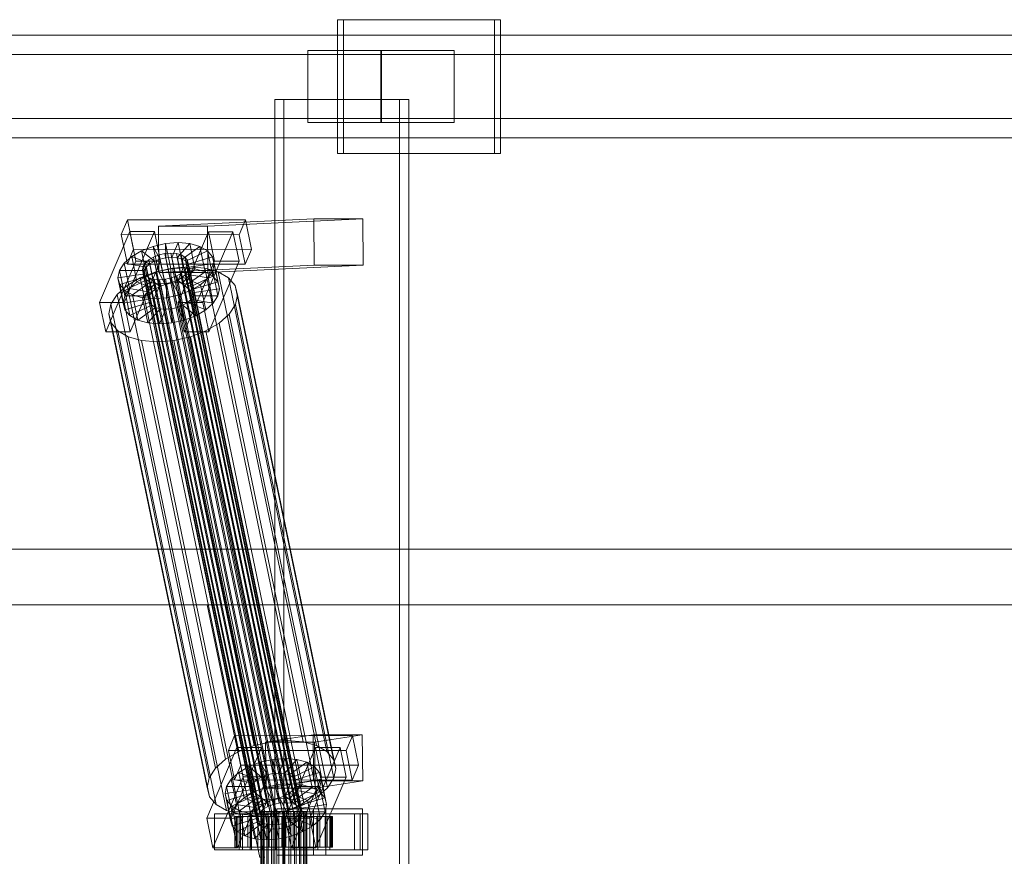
# Model space of a CAD drawing. Header units: millimetres. Extents: x -4738 to 65662, y -68080 to 6847.
# Tile 569 of 656: x 20024 to 20407, y -17870 to -17544. Entities that reach past the tile are written whole.
import ezdxf

# ---------------------------------------------------------------- set-up
doc = ezdxf.new("R2010")
doc.units = ezdxf.units.MM
doc.layers.add('superior_C02', color=7, linetype='Continuous', lineweight=0)

msp = doc.modelspace()

# ---------------------------------------------------------------- linework, layer by layer
at = {"layer": 'superior_C02'}
for p, q in [((20208.346, -17544), (20147.255, -17544)), ((20147.255, -17544), (20147.255, -17596)), ((20149.64, -17544), (20147.255, -17544)), ((20149.64, -17596), (20149.64, -17544)), ((20149.64, -17544), (20210.731, -17544)), ((20208.346, -17596), (20208.346, -17544)), ((20208.346, -17544), (20210.731, -17544)), ((20210.731, -17544), (20210.731, -17596)), ((20484.747, -17550), (19339.287, -17550)), ((19351.209, -17550), (20496.669, -17550)), ((20539.887, -17550), (19394.427, -17550)), ((19409.329, -17550), (20554.789, -17550)), ((20545.161, -17557.5), (19343.072, -17557.5)), ((19347.425, -17557.5), (20549.514, -17557.5)), ((20164.438, -17556), (20135.801, -17556)), ((20135.801, -17556), (20135.801, -17584)), ((20164.079, -17556), (20135.801, -17556)), ((20164.079, -17584), (20164.079, -17556)), ((20164.079, -17556), (20192.715, -17556)), ((20164.438, -17584), (20164.438, -17556)), ((20164.438, -17556), (20192.715, -17556)), ((20192.715, -17556), (20192.715, -17584)), ((20171.385, -17575), (20122.893, -17575)), ((20122.893, -17575), (20122.893, -18425)), ((20126.47, -17575), (20122.893, -17575)), ((20126.47, -18425), (20126.47, -17575)), ((20126.47, -17575), (20174.961, -17575)), ((20171.385, -18425), (20171.385, -17575)), ((20171.385, -17575), (20174.961, -17575)), ((20174.961, -17575), (20174.961, -18425)), ((19343.072, -17582.5), (20545.161, -17582.5)), ((19347.425, -17582.5), (20549.514, -17582.5)), ((20135.801, -17584), (20164.438, -17584)), ((20135.801, -17584), (20164.079, -17584)), ((20192.715, -17584), (20164.079, -17584)), ((20192.715, -17584), (20164.438, -17584)), ((19339.287, -17590), (20484.747, -17590)), ((19351.209, -17590), (20496.669, -17590)), ((19394.427, -17590), (20539.887, -17590)), ((19409.329, -17590), (20554.789, -17590)), ((20147.255, -17596), (20208.346, -17596)), ((20147.255, -17596), (20149.64, -17596)), ((20210.731, -17596), (20149.64, -17596)), ((20210.731, -17596), (20208.346, -17596)), ((20065.616, -17621.857), (20063.167, -17627.592)), ((20067.996, -17633.325), (20065.616, -17621.857)), ((20065.616, -17621.857), (20111.434, -17621.914)), ((20138.076, -17621.488), (20077.683, -17624.356)), ((20096.774, -17624.356), (20157.167, -17621.488)), ((20108.986, -17627.65), (20111.434, -17621.914)), ((20111.434, -17621.914), (20113.814, -17633.382)), ((20138.152, -17639.486), (20138.076, -17621.488)), ((20138.076, -17621.488), (20157.167, -17621.488)), ((20157.167, -17621.488), (20157.243, -17639.486)), ((20066.521, -17626.449), (20054.77, -17653.98)), ((20108.986, -17627.65), (20063.167, -17627.592)), ((20063.167, -17627.592), (20065.548, -17639.061)), ((20064.316, -17653.992), (20076.066, -17626.461)), ((20068.901, -17637.917), (20066.521, -17626.449)), ((20066.521, -17626.449), (20076.066, -17626.461)), ((20076.066, -17626.461), (20078.447, -17637.929)), ((20096.774, -17624.356), (20077.683, -17624.356)), ((20077.683, -17624.356), (20077.759, -17642.354)), ((20097.066, -17626.487), (20085.316, -17654.019)), ((20094.861, -17654.031), (20106.612, -17626.499)), ((20096.85, -17642.354), (20096.774, -17624.356)), ((20099.447, -17637.955), (20097.066, -17626.487)), ((20097.066, -17626.487), (20106.612, -17626.499)), ((20106.612, -17626.499), (20108.992, -17637.967)), ((20111.366, -17639.118), (20108.986, -17627.65)), ((20075.576, -17632.183), (20080.415, -17631.1)), ((20080.415, -17631.1), (20085.267, -17630.735)), ((20080.415, -17631.1), (20080.521, -17636.643)), ((20082.455, -17640.93), (20080.415, -17631.1)), ((20085.267, -17630.735), (20082.819, -17636.47)), ((20089.803, -17631.112), (20084.968, -17636.649)), ((20087.308, -17640.564), (20085.267, -17630.735)), ((20085.267, -17630.735), (20089.803, -17631.112)), ((20091.843, -17640.942), (20089.803, -17631.112)), ((20089.803, -17631.112), (20093.713, -17632.206)), ((20065.548, -17639.061), (20067.996, -17633.325)), ((20067.235, -17636.164), (20071.081, -17633.91)), ((20113.814, -17633.382), (20067.996, -17633.325)), ((20071.081, -17633.91), (20075.576, -17632.183)), ((20071.081, -17633.91), (20076.099, -17637.975)), ((20073.121, -17643.74), (20071.081, -17633.91)), ((20075.576, -17632.183), (20078.229, -17637.157)), ((20077.616, -17642.013), (20075.576, -17632.183)), ((20077.889, -17635.518), (20080.181, -17635.005)), ((20080.181, -17635.005), (20082.479, -17634.832)), ((20124.556, -17848.804), (20080.181, -17635.005)), ((20082.479, -17634.832), (20084.628, -17635.011)), ((20126.855, -17848.631), (20082.479, -17634.832)), ((20084.628, -17635.011), (20086.48, -17635.529)), ((20129.003, -17848.809), (20084.628, -17635.011)), ((20093.713, -17632.206), (20086.82, -17637.167)), ((20096.73, -17633.943), (20088.249, -17637.99)), ((20095.753, -17642.036), (20093.713, -17632.206)), ((20093.713, -17632.206), (20096.73, -17633.943)), ((20098.77, -17643.772), (20096.73, -17633.943)), ((20096.73, -17633.943), (20098.648, -17636.203)), ((20113.814, -17633.382), (20111.366, -17639.118)), ((20057.15, -17665.449), (20068.901, -17637.917)), ((20062.48, -17641.61), (20064.302, -17638.79)), ((20064.302, -17638.79), (20067.235, -17636.164)), ((20064.302, -17638.79), (20072.888, -17640.286)), ((20066.342, -17648.62), (20064.302, -17638.79)), ((20065.548, -17639.061), (20111.366, -17639.118)), ((20078.447, -17637.929), (20066.696, -17665.461)), ((20067.235, -17636.164), (20074.278, -17639.042)), ((20069.275, -17645.994), (20067.235, -17636.164)), ((20078.447, -17637.929), (20068.901, -17637.917)), ((20071.685, -17639.983), (20072.548, -17638.648)), ((20072.548, -17638.648), (20073.938, -17637.404)), ((20116.924, -17852.446), (20072.548, -17638.648)), ((20074.278, -17639.042), (20072.888, -17640.286)), ((20073.938, -17637.404), (20075.759, -17636.336)), ((20118.313, -17851.202), (20073.938, -17637.404)), ((20076.099, -17637.975), (20074.278, -17639.042)), ((20074.278, -17639.042), (20076.318, -17648.872)), ((20075.759, -17636.336), (20077.889, -17635.518)), ((20120.135, -17850.135), (20075.759, -17636.336)), ((20078.229, -17637.157), (20076.099, -17637.975)), ((20076.099, -17637.975), (20078.14, -17647.804)), ((20122.264, -17849.317), (20077.889, -17635.518)), ((20080.521, -17636.643), (20078.229, -17637.157)), ((20078.229, -17637.157), (20080.269, -17646.986)), ((20082.819, -17636.47), (20080.521, -17636.643)), ((20080.521, -17636.643), (20082.561, -17646.473)), ((20082.819, -17636.47), (20084.86, -17646.3)), ((20084.968, -17636.649), (20082.819, -17636.47)), ((20084.968, -17636.649), (20087.008, -17646.479)), ((20086.82, -17637.167), (20084.968, -17636.649)), ((20086.48, -17635.529), (20087.909, -17636.352)), ((20130.855, -17849.328), (20086.48, -17635.529)), ((20086.82, -17637.167), (20088.86, -17646.997)), ((20088.249, -17637.99), (20086.82, -17637.167)), ((20087.696, -17665.487), (20099.447, -17637.955)), ((20087.909, -17636.352), (20088.818, -17637.422)), ((20132.284, -17850.15), (20087.909, -17636.352)), ((20088.249, -17637.99), (20090.289, -17647.82)), ((20089.158, -17639.061), (20088.249, -17637.99)), ((20088.818, -17637.422), (20089.145, -17638.668)), ((20133.193, -17851.221), (20088.818, -17637.422)), ((20089.145, -17638.668), (20088.867, -17640.005)), ((20133.52, -17852.467), (20089.145, -17638.668)), ((20098.648, -17636.203), (20089.158, -17639.061)), ((20089.158, -17639.061), (20091.198, -17648.891)), ((20089.485, -17640.307), (20089.158, -17639.061)), ((20099.338, -17638.834), (20089.485, -17640.307)), ((20108.992, -17637.967), (20097.241, -17665.499)), ((20100.689, -17646.033), (20098.648, -17636.203)), ((20098.648, -17636.203), (20099.338, -17638.834)), ((20099.338, -17638.834), (20098.753, -17641.655)), ((20101.379, -17648.664), (20099.338, -17638.834)), ((20108.992, -17637.967), (20099.447, -17637.955)), ((20061.894, -17644.431), (20062.48, -17641.61)), ((20061.894, -17644.431), (20071.748, -17642.958)), ((20062.48, -17641.61), (20072.025, -17641.622)), ((20064.52, -17651.44), (20062.48, -17641.61)), ((20070.589, -17644.416), (20076.599, -17642.107)), ((20071.408, -17641.32), (20071.685, -17639.983)), ((20071.735, -17642.566), (20071.408, -17641.32)), ((20115.783, -17855.119), (20071.408, -17641.32)), ((20116.061, -17853.782), (20071.685, -17639.983)), ((20072.643, -17643.637), (20071.735, -17642.566)), ((20116.11, -17856.365), (20071.735, -17642.566)), ((20072.025, -17641.622), (20071.748, -17642.958)), ((20071.748, -17642.958), (20072.075, -17644.204)), ((20071.748, -17642.958), (20073.788, -17652.788)), ((20072.888, -17640.286), (20072.025, -17641.622)), ((20072.025, -17641.622), (20074.065, -17651.452)), ((20072.888, -17640.286), (20074.928, -17650.116)), ((20077.616, -17642.013), (20073.121, -17643.74)), ((20076.599, -17642.107), (20083.067, -17640.659)), ((20114.853, -17826.416), (20076.599, -17642.107)), ((20082.455, -17640.93), (20077.616, -17642.013)), ((20080.269, -17646.986), (20077.616, -17642.013)), ((20138.152, -17639.486), (20077.759, -17642.354)), ((20077.759, -17642.354), (20096.85, -17642.354)), ((20087.308, -17640.564), (20082.455, -17640.93)), ((20082.561, -17646.473), (20082.455, -17640.93)), ((20083.067, -17640.659), (20089.555, -17640.17)), ((20121.322, -17824.968), (20083.067, -17640.659)), ((20086.614, -17642.585), (20084.793, -17643.652)), ((20084.86, -17646.3), (20087.308, -17640.564)), ((20088.004, -17641.341), (20086.614, -17642.585)), ((20130.99, -17856.383), (20086.614, -17642.585)), ((20086.955, -17644.223), (20088.344, -17642.979)), ((20087.008, -17646.479), (20091.843, -17640.942)), ((20091.843, -17640.942), (20087.308, -17640.564)), ((20088.867, -17640.005), (20088.004, -17641.341)), ((20132.38, -17855.139), (20088.004, -17641.341)), ((20088.344, -17642.979), (20089.207, -17641.643)), ((20096.931, -17644.475), (20088.344, -17642.979)), ((20088.344, -17642.979), (20090.384, -17652.809)), ((20088.86, -17646.997), (20095.753, -17642.036)), ((20088.867, -17640.005), (20133.243, -17853.804)), ((20089.207, -17641.643), (20089.485, -17640.307)), ((20089.207, -17641.643), (20098.753, -17641.655)), ((20091.247, -17651.473), (20089.207, -17641.643)), ((20089.485, -17640.307), (20091.525, -17650.137)), ((20089.555, -17640.17), (20095.618, -17640.674)), ((20127.809, -17824.479), (20089.555, -17640.17)), ((20095.753, -17642.036), (20091.843, -17640.942)), ((20095.618, -17640.674), (20100.844, -17642.137)), ((20133.873, -17824.984), (20095.618, -17640.674)), ((20098.77, -17643.772), (20095.753, -17642.036)), ((20157.243, -17639.486), (20096.85, -17642.354)), ((20098.753, -17641.655), (20096.931, -17644.475)), ((20098.753, -17641.655), (20100.793, -17651.485)), ((20100.844, -17642.137), (20104.878, -17644.459)), ((20139.099, -17826.446), (20100.844, -17642.137)), ((20157.243, -17639.486), (20138.152, -17639.486)), ((20062.584, -17647.062), (20061.894, -17644.431)), ((20063.934, -17654.261), (20061.894, -17644.431)), ((20062.584, -17647.062), (20072.075, -17644.204)), ((20064.503, -17649.322), (20072.984, -17645.275)), ((20065.448, -17647.428), (20070.589, -17644.416)), ((20069.275, -17645.994), (20066.342, -17648.62)), ((20067.52, -17651.059), (20074.413, -17646.098)), ((20073.121, -17643.74), (20069.275, -17645.994)), ((20076.318, -17648.872), (20069.275, -17645.994)), ((20108.844, -17828.725), (20070.589, -17644.416)), ((20071.429, -17652.153), (20076.265, -17646.616)), ((20072.075, -17644.204), (20072.984, -17645.275)), ((20072.075, -17644.204), (20074.115, -17654.034)), ((20074.073, -17644.459), (20072.643, -17643.637)), ((20117.019, -17857.435), (20072.643, -17643.637)), ((20072.984, -17645.275), (20074.413, -17646.098)), ((20072.984, -17645.275), (20075.024, -17655.105)), ((20078.14, -17647.804), (20073.121, -17643.74)), ((20075.924, -17644.978), (20074.073, -17644.459)), ((20118.448, -17858.258), (20074.073, -17644.459)), ((20074.413, -17646.098), (20076.265, -17646.616)), ((20074.413, -17646.098), (20076.453, -17655.927)), ((20078.073, -17645.156), (20075.924, -17644.978)), ((20120.3, -17858.776), (20075.924, -17644.978)), ((20075.965, -17652.53), (20078.413, -17646.795)), ((20076.265, -17646.616), (20078.413, -17646.795)), ((20076.265, -17646.616), (20078.305, -17656.446)), ((20080.371, -17644.983), (20078.073, -17645.156)), ((20122.448, -17858.955), (20078.073, -17645.156)), ((20078.413, -17646.795), (20080.712, -17646.622)), ((20078.413, -17646.795), (20080.453, -17656.624)), ((20080.269, -17646.986), (20082.561, -17646.473)), ((20082.664, -17644.47), (20080.371, -17644.983)), ((20124.747, -17858.782), (20080.371, -17644.983)), ((20080.712, -17646.622), (20083.004, -17646.108)), ((20080.817, -17652.165), (20080.712, -17646.622)), ((20080.712, -17646.622), (20082.752, -17656.451)), ((20082.561, -17646.473), (20084.86, -17646.3)), ((20084.793, -17643.652), (20082.664, -17644.47)), ((20127.039, -17858.269), (20082.664, -17644.47)), ((20083.004, -17646.108), (20085.133, -17645.29)), ((20085.656, -17651.082), (20083.004, -17646.108)), ((20083.004, -17646.108), (20085.044, -17655.938)), ((20129.168, -17857.451), (20084.793, -17643.652)), ((20084.86, -17646.3), (20087.008, -17646.479)), ((20085.133, -17645.29), (20086.955, -17644.223)), ((20090.152, -17649.355), (20085.133, -17645.29)), ((20085.133, -17645.29), (20087.173, -17655.12)), ((20093.997, -17647.101), (20086.955, -17644.223)), ((20086.955, -17644.223), (20088.995, -17654.053)), ((20087.008, -17646.479), (20088.86, -17646.997)), ((20090.289, -17647.82), (20098.77, -17643.772)), ((20091.198, -17648.891), (20100.689, -17646.033)), ((20096.931, -17644.475), (20093.997, -17647.101)), ((20098.971, -17654.305), (20096.931, -17644.475)), ((20100.689, -17646.033), (20098.77, -17643.772)), ((20101.379, -17648.664), (20100.689, -17646.033)), ((20104.878, -17644.459), (20107.443, -17647.481)), ((20143.132, -17828.768), (20104.878, -17644.459)), ((20061.526, -17650.939), (20065.448, -17647.428)), ((20064.503, -17649.322), (20062.584, -17647.062)), ((20064.624, -17656.892), (20062.584, -17647.062)), ((20067.52, -17651.059), (20064.503, -17649.322)), ((20066.543, -17659.152), (20064.503, -17649.322)), ((20066.342, -17648.62), (20064.52, -17651.44)), ((20103.703, -17831.737), (20065.448, -17647.428)), ((20074.928, -17650.116), (20066.342, -17648.62)), ((20074.065, -17651.452), (20074.928, -17650.116)), ((20074.928, -17650.116), (20076.318, -17648.872)), ((20076.318, -17648.872), (20078.14, -17647.804)), ((20078.14, -17647.804), (20080.269, -17646.986)), ((20090.152, -17649.355), (20085.656, -17651.082)), ((20088.86, -17646.997), (20090.289, -17647.82)), ((20093.997, -17647.101), (20090.152, -17649.355)), ((20092.192, -17659.184), (20090.152, -17649.355)), ((20090.289, -17647.82), (20091.198, -17648.891)), ((20091.198, -17648.891), (20091.525, -17650.137)), ((20091.525, -17650.137), (20091.247, -17651.473)), ((20091.525, -17650.137), (20101.379, -17648.664)), ((20096.037, -17656.931), (20093.997, -17647.101)), ((20100.793, -17651.485), (20101.379, -17648.664)), ((20107.443, -17647.481), (20108.365, -17650.998)), ((20145.698, -17831.79), (20107.443, -17647.481)), ((20064.316, -17653.992), (20054.77, -17653.98)), ((20054.77, -17653.98), (20057.15, -17665.449)), ((20059.091, -17654.709), (20061.526, -17650.939)), ((20099.781, -17835.248), (20061.526, -17650.939)), ((20064.52, -17651.44), (20063.934, -17654.261)), ((20073.788, -17652.788), (20063.934, -17654.261)), ((20063.934, -17654.261), (20064.624, -17656.892)), ((20066.696, -17665.461), (20064.316, -17653.992)), ((20074.065, -17651.452), (20064.52, -17651.44)), ((20074.115, -17654.034), (20064.624, -17656.892)), ((20071.429, -17652.153), (20067.52, -17651.059)), ((20069.56, -17660.889), (20067.52, -17651.059)), ((20075.965, -17652.53), (20071.429, -17652.153)), ((20073.47, -17661.983), (20071.429, -17652.153)), ((20073.788, -17652.788), (20074.065, -17651.452)), ((20074.115, -17654.034), (20073.788, -17652.788)), ((20075.024, -17655.105), (20074.115, -17654.034)), ((20080.817, -17652.165), (20075.965, -17652.53)), ((20078.005, -17662.36), (20075.965, -17652.53)), ((20085.656, -17651.082), (20080.817, -17652.165)), ((20082.858, -17661.995), (20080.817, -17652.165)), ((20094.861, -17654.031), (20085.316, -17654.019)), ((20085.316, -17654.019), (20087.696, -17665.487)), ((20087.697, -17660.912), (20085.656, -17651.082)), ((20088.995, -17654.053), (20087.173, -17655.12)), ((20090.384, -17652.809), (20088.995, -17654.053)), ((20088.995, -17654.053), (20096.037, -17656.931)), ((20091.247, -17651.473), (20090.384, -17652.809)), ((20090.384, -17652.809), (20098.971, -17654.305)), ((20100.793, -17651.485), (20091.247, -17651.473)), ((20097.241, -17665.499), (20094.861, -17654.031)), ((20096.037, -17656.931), (20098.971, -17654.305)), ((20098.971, -17654.305), (20100.793, -17651.485)), ((20108.365, -17650.998), (20107.582, -17654.769)), ((20146.62, -17835.307), (20108.365, -17650.998)), ((20058.308, -17658.48), (20059.091, -17654.709)), ((20097.346, -17839.018), (20059.091, -17654.709)), ((20064.624, -17656.892), (20066.543, -17659.152)), ((20075.024, -17655.105), (20066.543, -17659.152)), ((20076.453, -17655.927), (20069.56, -17660.889)), ((20078.305, -17656.446), (20073.47, -17661.983)), ((20076.453, -17655.927), (20075.024, -17655.105)), ((20078.305, -17656.446), (20076.453, -17655.927)), ((20080.453, -17656.624), (20078.005, -17662.36)), ((20080.453, -17656.624), (20078.305, -17656.446)), ((20082.752, -17656.451), (20080.453, -17656.624)), ((20085.044, -17655.938), (20082.752, -17656.451)), ((20082.752, -17656.451), (20082.858, -17661.995)), ((20087.173, -17655.12), (20085.044, -17655.938)), ((20085.044, -17655.938), (20087.697, -17660.912)), ((20087.173, -17655.12), (20092.192, -17659.184)), ((20092.192, -17659.184), (20096.037, -17656.931)), ((20107.582, -17654.769), (20105.147, -17658.539)), ((20107.582, -17654.769), (20145.837, -17839.078)), ((20059.23, -17661.997), (20058.308, -17658.48)), ((20096.562, -17842.789), (20058.308, -17658.48)), ((20061.796, -17665.019), (20059.23, -17661.997)), ((20097.485, -17846.306), (20059.23, -17661.997)), ((20066.543, -17659.152), (20069.56, -17660.889)), ((20069.56, -17660.889), (20073.47, -17661.983)), ((20073.47, -17661.983), (20078.005, -17662.36)), ((20078.005, -17662.36), (20082.858, -17661.995)), ((20082.858, -17661.995), (20087.697, -17660.912)), ((20087.697, -17660.912), (20092.192, -17659.184)), ((20101.225, -17662.05), (20096.084, -17665.062)), ((20105.147, -17658.539), (20101.225, -17662.05)), ((20139.479, -17846.359), (20101.225, -17662.05)), ((20143.401, -17842.848), (20105.147, -17658.539)), ((20057.15, -17665.449), (20066.696, -17665.461)), ((20065.829, -17667.341), (20061.796, -17665.019)), ((20100.05, -17849.328), (20061.796, -17665.019)), ((20087.696, -17665.487), (20097.241, -17665.499)), ((20096.084, -17665.062), (20090.074, -17667.371)), ((20134.339, -17849.371), (20096.084, -17665.062)), ((20071.055, -17668.803), (20065.829, -17667.341)), ((20104.083, -17851.65), (20065.829, -17667.341)), ((20077.118, -17669.308), (20071.055, -17668.803)), ((20109.31, -17853.113), (20071.055, -17668.803)), ((20083.606, -17668.819), (20077.118, -17669.308)), ((20115.373, -17853.617), (20077.118, -17669.308)), ((20090.074, -17667.371), (20083.606, -17668.819)), ((20121.86, -17853.128), (20083.606, -17668.819)), ((20128.329, -17851.68), (20090.074, -17667.371)), ((15575.415, -17750), (24634.01, -17750)), ((24635.508, -17750), (15576.913, -17750)), ((19160.686, -17771.702), (20096.643, -17771.702)), ((20098.422, -17771.702), (19162.465, -17771.702)), ((20096.643, -17771.702), (20117.046, -17870)), ((20096.643, -17771.702), (20098.422, -17771.702)), ((20096.643, -17771.702), (21032.6, -17771.702)), ((20118.824, -17870), (20098.422, -17771.702)), ((21034.379, -17771.702), (20098.422, -17771.702)), ((20107.271, -17822.549), (20104.823, -17828.285)), ((20109.651, -17834.017), (20107.271, -17822.549)), ((20107.271, -17822.549), (20153.089, -17822.606)), ((20137.762, -17822.189), (20119.253, -17825.057)), ((20138.009, -17840.17), (20137.762, -17822.189)), ((20137.762, -17822.189), (20156.852, -17822.189)), ((20138.343, -17825.057), (20156.852, -17822.189)), ((20150.641, -17828.342), (20153.089, -17822.606)), ((20153.089, -17822.606), (20155.469, -17834.074)), ((20156.852, -17822.189), (20157.1, -17840.17)), ((20114.853, -17826.416), (20108.844, -17828.725)), ((20121.322, -17824.968), (20114.853, -17826.416)), ((20138.343, -17825.057), (20119.253, -17825.057)), ((20119.253, -17825.057), (20119.5, -17843.038)), ((20127.809, -17824.479), (20121.322, -17824.968)), ((20133.873, -17824.984), (20127.809, -17824.479)), ((20139.099, -17826.446), (20133.873, -17824.984)), ((20138.591, -17843.038), (20138.343, -17825.057)), ((20143.132, -17828.768), (20139.099, -17826.446)), ((20108.176, -17827.141), (20096.425, -17854.673)), ((20108.844, -17828.725), (20103.703, -17831.737)), ((20150.641, -17828.342), (20104.823, -17828.285)), ((20104.823, -17828.285), (20107.203, -17839.753)), ((20105.971, -17854.685), (20117.721, -17827.153)), ((20110.556, -17838.609), (20108.176, -17827.141)), ((20108.176, -17827.141), (20117.721, -17827.153)), ((20117.721, -17827.153), (20120.102, -17838.621)), ((20138.721, -17827.179), (20126.971, -17854.711)), ((20136.516, -17854.723), (20148.267, -17827.191)), ((20141.102, -17838.647), (20138.721, -17827.179)), ((20138.721, -17827.179), (20148.267, -17827.191)), ((20145.698, -17831.79), (20143.132, -17828.768)), ((20148.267, -17827.191), (20150.647, -17838.659)), ((20153.021, -17839.81), (20150.641, -17828.342)), ((20103.703, -17831.737), (20099.781, -17835.248)), ((20107.203, -17839.753), (20109.651, -17834.017)), ((20155.469, -17834.074), (20109.651, -17834.017)), ((20112.736, -17834.603), (20117.231, -17832.875)), ((20117.231, -17832.875), (20122.07, -17831.792)), ((20117.231, -17832.875), (20119.884, -17837.849)), ((20119.271, -17842.705), (20117.231, -17832.875)), ((20122.07, -17831.792), (20126.923, -17831.427)), ((20122.07, -17831.792), (20122.176, -17837.336)), ((20124.11, -17841.622), (20122.07, -17831.792)), ((20126.923, -17831.427), (20124.475, -17837.163)), ((20131.458, -17831.804), (20126.623, -17837.341)), ((20128.963, -17841.257), (20126.923, -17831.427)), ((20126.923, -17831.427), (20131.458, -17831.804)), ((20135.368, -17832.898), (20128.475, -17837.86)), ((20133.498, -17841.634), (20131.458, -17831.804)), ((20131.458, -17831.804), (20135.368, -17832.898)), ((20137.408, -17842.728), (20135.368, -17832.898)), ((20135.368, -17832.898), (20138.385, -17834.635)), ((20146.62, -17835.307), (20145.698, -17831.79)), ((20155.469, -17834.074), (20153.021, -17839.81)), ((20099.781, -17835.248), (20097.346, -17839.018)), ((20105.957, -17839.482), (20108.89, -17836.856)), ((20108.89, -17836.856), (20112.736, -17834.603)), ((20108.89, -17836.856), (20115.933, -17839.734)), ((20110.931, -17846.686), (20108.89, -17836.856)), ((20112.736, -17834.603), (20117.755, -17838.667)), ((20114.776, -17844.433), (20112.736, -17834.603)), ((20119.884, -17837.849), (20117.755, -17838.667)), ((20122.176, -17837.336), (20119.884, -17837.849)), ((20119.884, -17837.849), (20121.924, -17847.679)), ((20124.475, -17837.163), (20122.176, -17837.336)), ((20122.176, -17837.336), (20124.216, -17847.165)), ((20124.475, -17837.163), (20126.515, -17846.992)), ((20126.623, -17837.341), (20124.475, -17837.163)), ((20126.623, -17837.341), (20128.663, -17847.171)), ((20128.475, -17837.86), (20126.623, -17837.341)), ((20128.475, -17837.86), (20130.515, -17847.689)), ((20129.904, -17838.682), (20128.475, -17837.86)), ((20138.385, -17834.635), (20129.904, -17838.682)), ((20140.304, -17836.895), (20130.813, -17839.753)), ((20140.425, -17844.465), (20138.385, -17834.635)), ((20138.385, -17834.635), (20140.304, -17836.895)), ((20142.344, -17846.725), (20140.304, -17836.895)), ((20140.304, -17836.895), (20140.994, -17839.526)), ((20145.837, -17839.078), (20146.62, -17835.307)), ((20097.346, -17839.018), (20096.562, -17842.789)), ((20098.806, -17866.141), (20110.556, -17838.609)), ((20104.135, -17842.302), (20105.957, -17839.482)), ((20105.957, -17839.482), (20114.543, -17840.978)), ((20107.997, -17849.312), (20105.957, -17839.482)), ((20107.203, -17839.753), (20153.021, -17839.81)), ((20120.102, -17838.621), (20108.351, -17866.153)), ((20120.102, -17838.621), (20110.556, -17838.609)), ((20114.543, -17840.978), (20113.68, -17842.314)), ((20115.933, -17839.734), (20114.543, -17840.978)), ((20114.543, -17840.978), (20116.584, -17850.808)), ((20117.755, -17838.667), (20115.933, -17839.734)), ((20115.933, -17839.734), (20117.973, -17849.564)), ((20117.755, -17838.667), (20119.795, -17848.497)), ((20124.11, -17841.622), (20119.271, -17842.705)), ((20138.009, -17840.17), (20119.5, -17843.038)), ((20128.963, -17841.257), (20124.11, -17841.622)), ((20124.216, -17847.165), (20124.11, -17841.622)), ((20126.515, -17846.992), (20128.963, -17841.257)), ((20128.663, -17847.171), (20133.498, -17841.634)), ((20133.498, -17841.634), (20128.963, -17841.257)), ((20129.351, -17866.179), (20141.102, -17838.647)), ((20129.904, -17838.682), (20131.944, -17848.512)), ((20130.813, -17839.753), (20129.904, -17838.682)), ((20130.813, -17839.753), (20132.853, -17849.583)), ((20131.14, -17840.999), (20130.813, -17839.753)), ((20130.862, -17842.335), (20131.14, -17840.999)), ((20140.994, -17839.526), (20131.14, -17840.999)), ((20131.14, -17840.999), (20133.18, -17850.829)), ((20137.408, -17842.728), (20133.498, -17841.634)), ((20157.1, -17840.17), (20138.009, -17840.17)), ((20157.1, -17840.17), (20138.591, -17843.038)), ((20150.647, -17838.659), (20138.897, -17866.191)), ((20140.994, -17839.526), (20140.408, -17842.347)), ((20143.034, -17849.356), (20140.994, -17839.526)), ((20150.647, -17838.659), (20141.102, -17838.647)), ((20143.401, -17842.848), (20145.837, -17839.078)), ((20096.562, -17842.789), (20097.485, -17846.306)), ((20103.549, -17845.123), (20104.135, -17842.302)), ((20103.549, -17845.123), (20113.403, -17843.65)), ((20104.239, -17847.754), (20103.549, -17845.123)), ((20105.589, -17854.953), (20103.549, -17845.123)), ((20104.135, -17842.302), (20113.68, -17842.314)), ((20106.175, -17852.132), (20104.135, -17842.302)), ((20104.239, -17847.754), (20113.73, -17844.897)), ((20106.158, -17850.015), (20114.639, -17845.967)), ((20114.776, -17844.433), (20110.931, -17846.686)), ((20113.68, -17842.314), (20113.403, -17843.65)), ((20113.403, -17843.65), (20113.73, -17844.897)), ((20113.403, -17843.65), (20115.443, -17853.48)), ((20113.68, -17842.314), (20115.721, -17852.144)), ((20113.73, -17844.897), (20114.639, -17845.967)), ((20113.73, -17844.897), (20115.77, -17854.726)), ((20114.639, -17845.967), (20116.068, -17846.79)), ((20114.639, -17845.967), (20116.679, -17855.797)), ((20119.271, -17842.705), (20114.776, -17844.433)), ((20119.795, -17848.497), (20114.776, -17844.433)), ((20121.924, -17847.679), (20119.271, -17842.705)), ((20119.5, -17843.038), (20138.591, -17843.038)), ((20124.659, -17846.801), (20126.788, -17845.983)), ((20126.788, -17845.983), (20128.61, -17844.915)), ((20131.807, -17850.047), (20126.788, -17845.983)), ((20126.788, -17845.983), (20128.828, -17855.812)), ((20128.61, -17844.915), (20129.999, -17843.671)), ((20135.652, -17847.793), (20128.61, -17844.915)), ((20128.61, -17844.915), (20130.65, -17854.745)), ((20129.999, -17843.671), (20130.862, -17842.335)), ((20138.586, -17845.167), (20129.999, -17843.671)), ((20129.999, -17843.671), (20132.04, -17853.501)), ((20130.515, -17847.689), (20137.408, -17842.728)), ((20130.862, -17842.335), (20140.408, -17842.347)), ((20132.903, -17852.165), (20130.862, -17842.335)), ((20131.944, -17848.512), (20140.425, -17844.465)), ((20138.586, -17845.167), (20135.652, -17847.793)), ((20140.425, -17844.465), (20137.408, -17842.728)), ((20140.408, -17842.347), (20138.586, -17845.167)), ((20140.626, -17854.997), (20138.586, -17845.167)), ((20139.479, -17846.359), (20143.401, -17842.848)), ((20140.408, -17842.347), (20142.448, -17852.177)), ((20142.344, -17846.725), (20140.425, -17844.465)), ((20097.485, -17846.306), (20100.05, -17849.328)), ((20100.05, -17849.328), (20104.083, -17851.65)), ((20106.158, -17850.015), (20104.239, -17847.754)), ((20106.279, -17857.584), (20104.239, -17847.754)), ((20107.997, -17849.312), (20106.175, -17852.132)), ((20110.931, -17846.686), (20107.997, -17849.312)), ((20116.584, -17850.808), (20107.997, -17849.312)), ((20109.175, -17851.751), (20116.068, -17846.79)), ((20117.973, -17849.564), (20110.931, -17846.686)), ((20113.084, -17852.845), (20117.92, -17847.308)), ((20116.068, -17846.79), (20117.92, -17847.308)), ((20116.068, -17846.79), (20118.108, -17856.62)), ((20116.584, -17850.808), (20117.973, -17849.564)), ((20117.62, -17853.223), (20120.068, -17847.487)), ((20117.92, -17847.308), (20120.068, -17847.487)), ((20117.92, -17847.308), (20119.96, -17857.138)), ((20117.973, -17849.564), (20119.795, -17848.497)), ((20119.795, -17848.497), (20121.924, -17847.679)), ((20120.068, -17847.487), (20122.367, -17847.314)), ((20120.068, -17847.487), (20122.108, -17857.317)), ((20122.264, -17849.317), (20120.135, -17850.135)), ((20121.924, -17847.679), (20124.216, -17847.165)), ((20124.556, -17848.804), (20122.264, -17849.317)), ((20122.367, -17847.314), (20124.659, -17846.801)), ((20122.473, -17852.857), (20122.367, -17847.314)), ((20122.367, -17847.314), (20124.407, -17857.144)), ((20124.216, -17847.165), (20126.515, -17846.992)), ((20126.855, -17848.631), (20124.556, -17848.804)), ((20127.311, -17851.774), (20124.659, -17846.801)), ((20124.659, -17846.801), (20126.699, -17856.631)), ((20126.515, -17846.992), (20128.663, -17847.171)), ((20129.003, -17848.809), (20126.855, -17848.631)), ((20128.329, -17851.68), (20134.339, -17849.371)), ((20128.663, -17847.171), (20130.515, -17847.689)), ((20130.855, -17849.328), (20129.003, -17848.809)), ((20130.515, -17847.689), (20131.944, -17848.512)), ((20132.284, -17850.15), (20130.855, -17849.328)), ((20135.652, -17847.793), (20131.807, -17850.047)), ((20131.944, -17848.512), (20132.853, -17849.583)), ((20132.853, -17849.583), (20142.344, -17846.725)), ((20132.853, -17849.583), (20133.18, -17850.829)), ((20133.18, -17850.829), (20143.034, -17849.356)), ((20134.339, -17849.371), (20139.479, -17846.359)), ((20137.693, -17857.623), (20135.652, -17847.793)), ((20143.034, -17849.356), (20142.344, -17846.725)), ((20142.448, -17852.177), (20143.034, -17849.356)), ((20109.039, -17853), (20099.494, -17853)), ((20099.494, -17853), (20099.494, -17867)), ((20113.8, -17853), (20099.494, -17853)), ((20104.083, -17851.65), (20109.31, -17853.113)), ((20106.175, -17852.132), (20105.589, -17854.953)), ((20115.443, -17853.48), (20105.589, -17854.953)), ((20109.175, -17851.751), (20106.158, -17850.015)), ((20108.198, -17859.844), (20106.158, -17850.015)), ((20115.721, -17852.144), (20106.175, -17852.132)), ((20109.039, -17867), (20109.039, -17853)), ((20109.039, -17853), (20123.346, -17853)), ((20113.084, -17852.845), (20109.175, -17851.751)), ((20111.215, -17861.581), (20109.175, -17851.751)), ((20109.31, -17853.113), (20115.373, -17853.617)), ((20156.159, -17853), (20110.341, -17853)), ((20110.341, -17853), (20110.341, -17867)), ((20113.321, -17853), (20110.341, -17853)), ((20117.62, -17853.223), (20113.084, -17852.845)), ((20115.125, -17862.675), (20113.084, -17852.845)), ((20113.321, -17867), (20113.321, -17853)), ((20113.321, -17853), (20159.14, -17853)), ((20113.8, -17867), (20113.8, -17853)), ((20113.8, -17853), (20123.346, -17853)), ((20115.373, -17853.617), (20121.86, -17853.128)), ((20115.443, -17853.48), (20115.721, -17852.144)), ((20115.77, -17854.726), (20115.443, -17853.48)), ((20115.721, -17852.144), (20116.584, -17850.808)), ((20116.924, -17852.446), (20116.061, -17853.782)), ((20118.313, -17851.202), (20116.924, -17852.446)), ((20117.613, -17852), (20117.402, -17852)), ((20117.402, -17852), (20117.804, -17852)), ((20117.402, -18148), (20117.402, -17852)), ((20118.423, -17852), (20117.613, -17852)), ((20117.613, -18148), (20117.613, -17852)), ((20122.473, -17852.857), (20117.62, -17853.223)), ((20119.66, -17863.052), (20117.62, -17853.223)), ((20117.804, -17852), (20118.791, -17852)), ((20117.804, -18148), (20117.804, -17852)), ((20120.135, -17850.135), (20118.313, -17851.202)), ((20119.776, -17852), (20118.423, -17852)), ((20118.423, -18148), (20118.423, -17852)), ((20118.791, -17852), (20120.296, -17852)), ((20118.791, -18148), (20118.791, -17852)), ((20121.58, -17852), (20119.776, -17852)), ((20119.776, -18148), (20119.776, -17852)), ((20120.296, -17852), (20122.217, -17852)), ((20120.296, -18148), (20120.296, -17852)), ((20123.712, -17852), (20121.58, -17852)), ((20121.58, -18148), (20121.58, -17852)), ((20121.86, -17853.128), (20128.329, -17851.68)), ((20122.217, -17852), (20124.422, -17852)), ((20122.217, -18148), (20122.217, -17852)), ((20127.311, -17851.774), (20122.473, -17852.857)), ((20124.513, -17862.687), (20122.473, -17852.857)), ((20123.346, -17853), (20123.346, -17867)), ((20142.795, -17851), (20123.704, -17851)), ((20123.704, -17851), (20123.704, -17869)), ((20137.892, -17851), (20123.704, -17851)), ((20126.027, -17852), (20123.712, -17852)), ((20123.712, -18148), (20123.712, -17852)), ((20124.422, -17852), (20126.762, -17852)), ((20124.422, -18148), (20124.422, -17852)), ((20128.367, -17852), (20126.027, -17852)), ((20126.027, -18148), (20126.027, -17852)), ((20126.762, -17852), (20129.077, -17852)), ((20126.762, -18148), (20126.762, -17852)), ((20131.807, -17850.047), (20127.311, -17851.774)), ((20129.352, -17861.604), (20127.311, -17851.774)), ((20130.573, -17852), (20128.367, -17852)), ((20128.367, -18148), (20128.367, -17852)), ((20129.077, -17852), (20131.209, -17852)), ((20129.077, -18148), (20129.077, -17852)), ((20139.585, -17853), (20130.04, -17853)), ((20130.04, -17853), (20130.04, -17867)), ((20144.346, -17853), (20130.04, -17853)), ((20132.493, -17852), (20130.573, -17852)), ((20130.573, -18148), (20130.573, -17852)), ((20132.04, -17853.501), (20130.65, -17854.745)), ((20131.209, -17852), (20133.013, -17852)), ((20131.209, -18148), (20131.209, -17852)), ((20133.847, -17859.877), (20131.807, -17850.047)), ((20132.903, -17852.165), (20132.04, -17853.501)), ((20132.04, -17853.501), (20140.626, -17854.997)), ((20133.193, -17851.221), (20132.284, -17850.15)), ((20133.999, -17852), (20132.493, -17852)), ((20132.493, -18148), (20132.493, -17852)), ((20133.18, -17850.829), (20132.903, -17852.165)), ((20142.448, -17852.177), (20132.903, -17852.165)), ((20133.013, -17852), (20134.366, -17852)), ((20133.013, -18148), (20133.013, -17852)), ((20133.52, -17852.467), (20133.193, -17851.221)), ((20133.243, -17853.804), (20133.52, -17852.467)), ((20134.986, -17852), (20133.999, -17852)), ((20133.999, -18148), (20133.999, -17852)), ((20134.366, -17852), (20135.176, -17852)), ((20134.366, -18148), (20134.366, -17852)), ((20135.387, -17852), (20134.986, -17852)), ((20134.986, -17852), (20134.986, -18148)), ((20135.176, -17852), (20135.387, -17852)), ((20135.176, -18148), (20135.176, -17852)), ((20135.387, -18148), (20135.387, -17852)), ((20137.892, -17869), (20137.892, -17851)), ((20137.892, -17851), (20156.983, -17851)), ((20139.585, -17867), (20139.585, -17853)), ((20139.585, -17853), (20153.892, -17853)), ((20140.626, -17854.997), (20142.448, -17852.177)), ((20142.795, -17869), (20142.795, -17851)), ((20142.795, -17851), (20156.983, -17851)), ((20144.346, -17867), (20144.346, -17853)), ((20144.346, -17853), (20153.892, -17853)), ((20153.892, -17853), (20153.892, -17867)), ((20156.159, -17867), (20156.159, -17853)), ((20156.159, -17853), (20159.14, -17853)), ((20156.983, -17851), (20156.983, -17869)), ((20159.14, -17853), (20159.14, -17867)), ((20105.971, -17854.685), (20096.425, -17854.673)), ((20096.425, -17854.673), (20098.806, -17866.141)), ((20105.589, -17854.953), (20106.279, -17857.584)), ((20108.351, -17866.153), (20105.971, -17854.685)), ((20115.77, -17854.726), (20106.279, -17857.584)), ((20107.857, -17854), (20107.411, -17854)), ((20107.411, -17854), (20117.402, -17854)), ((20107.411, -17866), (20107.411, -17854)), ((20107.411, -17854), (20108.258, -17854)), ((20109.566, -17854), (20107.857, -17854)), ((20107.857, -17854), (20117.613, -17854)), ((20107.857, -17866), (20107.857, -17854)), ((20116.679, -17855.797), (20108.198, -17859.844)), ((20108.258, -17854), (20117.804, -17854)), ((20108.258, -17866), (20108.258, -17854)), ((20108.258, -17854), (20110.342, -17854)), ((20112.422, -17854), (20109.566, -17854)), ((20109.566, -17854), (20118.423, -17854)), ((20109.566, -17866), (20109.566, -17854)), ((20110.342, -17854), (20118.791, -17854)), ((20110.342, -17866), (20110.342, -17854)), ((20110.342, -17854), (20113.52, -17854)), ((20118.108, -17856.62), (20111.215, -17861.581)), ((20116.231, -17854), (20112.422, -17854)), ((20112.422, -17854), (20119.776, -17854)), ((20112.422, -17866), (20112.422, -17854)), ((20113.52, -17854), (20120.296, -17854)), ((20113.52, -17866), (20113.52, -17854)), ((20113.52, -17854), (20117.575, -17854)), ((20119.96, -17857.138), (20115.125, -17862.675)), ((20116.679, -17855.797), (20115.77, -17854.726)), ((20116.061, -17853.782), (20115.783, -17855.119)), ((20115.783, -17855.119), (20116.11, -17856.365)), ((20116.11, -17856.365), (20117.019, -17857.435)), ((20120.732, -17854), (20116.231, -17854)), ((20116.231, -17854), (20121.58, -17854)), ((20116.231, -17866), (20116.231, -17854)), ((20118.108, -17856.62), (20116.679, -17855.797)), ((20117.019, -17857.435), (20118.448, -17858.258)), ((20117.402, -17854), (20117.613, -17854)), ((20117.402, -17854), (20117.402, -17866)), ((20117.804, -17854), (20117.402, -17854)), ((20117.575, -17854), (20122.217, -17854)), ((20117.575, -17866), (20117.575, -17854)), ((20117.575, -17854), (20122.231, -17854)), ((20117.613, -17854), (20118.423, -17854)), ((20117.613, -17854), (20117.613, -17866)), ((20117.804, -17854), (20117.804, -17866)), ((20118.791, -17854), (20117.804, -17854)), ((20119.96, -17857.138), (20118.108, -17856.62)), ((20118.423, -17854), (20119.776, -17854)), ((20118.423, -17854), (20118.423, -17866)), ((20118.791, -17854), (20118.791, -17866)), ((20120.296, -17854), (20118.791, -17854)), ((20122.108, -17857.317), (20119.66, -17863.052)), ((20119.776, -17854), (20121.58, -17854)), ((20119.776, -17854), (20119.776, -17866)), ((20122.108, -17857.317), (20119.96, -17857.138)), ((20120.296, -17854), (20120.296, -17866)), ((20122.217, -17854), (20120.296, -17854)), ((20125.619, -17854), (20120.732, -17854)), ((20120.732, -17854), (20123.712, -17854)), ((20120.732, -17866), (20120.732, -17854)), ((20121.58, -17854), (20123.712, -17854)), ((20121.58, -17854), (20121.58, -17866)), ((20124.407, -17857.144), (20122.108, -17857.317)), ((20122.217, -17854), (20122.217, -17866)), ((20124.422, -17854), (20122.217, -17854)), ((20122.231, -17854), (20124.422, -17854)), ((20122.231, -17866), (20122.231, -17854)), ((20122.231, -17854), (20127.171, -17854)), ((20123.712, -17854), (20126.027, -17854)), ((20123.712, -17854), (20123.712, -17866)), ((20126.699, -17856.631), (20124.407, -17857.144)), ((20124.407, -17857.144), (20124.513, -17862.687)), ((20124.422, -17854), (20124.422, -17866)), ((20126.762, -17854), (20124.422, -17854)), ((20130.559, -17854), (20125.619, -17854)), ((20125.619, -17854), (20126.027, -17854)), ((20125.619, -17866), (20125.619, -17854)), ((20126.027, -17854), (20128.367, -17854)), ((20126.027, -17854), (20126.027, -17866)), ((20128.828, -17855.812), (20126.699, -17856.631)), ((20126.699, -17856.631), (20129.352, -17861.604)), ((20127.171, -17854), (20126.762, -17854)), ((20126.762, -17854), (20126.762, -17866)), ((20129.077, -17854), (20126.762, -17854)), ((20136.516, -17854.723), (20126.971, -17854.711)), ((20126.971, -17854.711), (20129.351, -17866.179)), ((20127.039, -17858.269), (20129.168, -17857.451)), ((20127.171, -17866), (20127.171, -17854)), ((20127.171, -17854), (20132.058, -17854)), ((20130.559, -17854), (20128.367, -17854)), ((20128.367, -17854), (20130.573, -17854)), ((20128.367, -17854), (20128.367, -17866)), ((20130.65, -17854.745), (20128.828, -17855.812)), ((20128.828, -17855.812), (20133.847, -17859.877)), ((20132.058, -17854), (20129.077, -17854)), ((20129.077, -17854), (20129.077, -17866)), ((20131.209, -17854), (20129.077, -17854)), ((20129.168, -17857.451), (20130.99, -17856.383)), ((20135.215, -17854), (20130.559, -17854)), ((20130.559, -17866), (20130.559, -17854)), ((20135.215, -17854), (20130.573, -17854)), ((20130.573, -17854), (20132.493, -17854)), ((20130.573, -17854), (20130.573, -17866)), ((20130.65, -17854.745), (20137.693, -17857.623)), ((20130.99, -17856.383), (20132.38, -17855.139)), ((20136.559, -17854), (20131.209, -17854)), ((20131.209, -17854), (20131.209, -17866)), ((20133.013, -17854), (20131.209, -17854)), ((20132.058, -17866), (20132.058, -17854)), ((20132.058, -17854), (20136.559, -17854)), ((20132.38, -17855.139), (20133.243, -17853.804)), ((20139.27, -17854), (20132.493, -17854)), ((20132.493, -17854), (20133.999, -17854)), ((20132.493, -17854), (20132.493, -17866)), ((20140.367, -17854), (20133.013, -17854)), ((20133.013, -17854), (20133.013, -17866)), ((20134.366, -17854), (20133.013, -17854)), ((20142.447, -17854), (20133.999, -17854)), ((20133.999, -17854), (20134.986, -17854)), ((20133.999, -17854), (20133.999, -17866)), ((20143.223, -17854), (20134.366, -17854)), ((20134.366, -17854), (20134.366, -17866)), ((20135.176, -17854), (20134.366, -17854)), ((20134.986, -17854), (20144.531, -17854)), ((20134.986, -17866), (20134.986, -17854)), ((20134.986, -17854), (20135.387, -17854)), ((20144.933, -17854), (20135.176, -17854)), ((20135.176, -17854), (20135.176, -17866)), ((20135.387, -17854), (20135.176, -17854)), ((20139.27, -17854), (20135.215, -17854)), ((20135.215, -17866), (20135.215, -17854)), ((20145.379, -17854), (20135.387, -17854)), ((20135.387, -17854), (20135.387, -17866)), ((20138.897, -17866.191), (20136.516, -17854.723)), ((20136.559, -17866), (20136.559, -17854)), ((20136.559, -17854), (20140.367, -17854)), ((20137.693, -17857.623), (20140.626, -17854.997)), ((20142.447, -17854), (20139.27, -17854)), ((20139.27, -17866), (20139.27, -17854)), ((20140.367, -17866), (20140.367, -17854)), ((20140.367, -17854), (20143.223, -17854)), ((20144.531, -17854), (20142.447, -17854)), ((20142.447, -17866), (20142.447, -17854)), ((20143.223, -17866), (20143.223, -17854)), ((20143.223, -17854), (20144.933, -17854)), ((20144.531, -17854), (20144.531, -17866)), ((20145.379, -17854), (20144.531, -17854)), ((20144.933, -17866), (20144.933, -17854)), ((20144.933, -17854), (20145.379, -17854)), ((20145.379, -17866), (20145.379, -17854)), ((20106.279, -17857.584), (20108.198, -17859.844)), ((20108.198, -17859.844), (20111.215, -17861.581)), ((20118.448, -17858.258), (20120.3, -17858.776)), ((20120.3, -17858.776), (20122.448, -17858.955)), ((20122.448, -17858.955), (20124.747, -17858.782)), ((20124.747, -17858.782), (20127.039, -17858.269)), ((20129.352, -17861.604), (20133.847, -17859.877)), ((20133.847, -17859.877), (20137.693, -17857.623)), ((20111.215, -17861.581), (20115.125, -17862.675)), ((20115.125, -17862.675), (20119.66, -17863.052)), ((20119.66, -17863.052), (20124.513, -17862.687)), ((20124.513, -17862.687), (20129.352, -17861.604)), ((20098.806, -17866.141), (20108.351, -17866.153)), ((20099.494, -17867), (20109.039, -17867)), ((20099.494, -17867), (20113.8, -17867)), ((20117.402, -17866), (20107.411, -17866)), ((20107.411, -17866), (20107.857, -17866)), ((20108.258, -17866), (20107.411, -17866)), ((20117.613, -17866), (20107.857, -17866)), ((20107.857, -17866), (20109.566, -17866)), ((20117.804, -17866), (20108.258, -17866)), ((20110.342, -17866), (20108.258, -17866)), ((20123.346, -17867), (20109.039, -17867)), ((20118.423, -17866), (20109.566, -17866)), ((20109.566, -17866), (20112.422, -17866)), ((20110.341, -17867), (20156.159, -17867)), ((20110.341, -17867), (20113.321, -17867)), ((20118.791, -17866), (20110.342, -17866)), ((20113.52, -17866), (20110.342, -17866)), ((20119.776, -17866), (20112.422, -17866)), ((20112.422, -17866), (20116.231, -17866)), ((20159.14, -17867), (20113.321, -17867)), ((20120.296, -17866), (20113.52, -17866)), ((20117.575, -17866), (20113.52, -17866)), ((20123.346, -17867), (20113.8, -17867)), ((20121.58, -17866), (20116.231, -17866)), ((20116.231, -17866), (20120.732, -17866)), ((20117.613, -17866), (20117.402, -17866)), ((20117.402, -17866), (20117.804, -17866)), ((20122.217, -17866), (20117.575, -17866)), ((20122.231, -17866), (20117.575, -17866)), ((20118.423, -17866), (20117.613, -17866)), ((20117.804, -17866), (20118.791, -17866)), ((20119.776, -17866), (20118.423, -17866)), ((20118.791, -17866), (20120.296, -17866)), ((20121.58, -17866), (20119.776, -17866)), ((20120.296, -17866), (20122.217, -17866)), ((20123.712, -17866), (20120.732, -17866)), ((20120.732, -17866), (20125.619, -17866)), ((20123.712, -17866), (20121.58, -17866)), ((20122.217, -17866), (20124.422, -17866)), ((20124.422, -17866), (20122.231, -17866)), ((20127.171, -17866), (20122.231, -17866)), ((20123.704, -17869), (20142.795, -17869)), ((20137.892, -17869), (20123.704, -17869)), ((20126.027, -17866), (20123.712, -17866)), ((20124.422, -17866), (20126.762, -17866)), ((20126.027, -17866), (20125.619, -17866)), ((20125.619, -17866), (20130.559, -17866)), ((20128.367, -17866), (20126.027, -17866)), ((20126.762, -17866), (20127.171, -17866)), ((20126.762, -17866), (20129.077, -17866)), ((20132.058, -17866), (20127.171, -17866)), ((20130.573, -17866), (20128.367, -17866)), ((20128.367, -17866), (20130.559, -17866)), ((20129.077, -17866), (20132.058, -17866)), ((20129.077, -17866), (20131.209, -17866)), ((20129.351, -17866.179), (20138.897, -17866.191)), ((20130.04, -17867), (20139.585, -17867)), ((20130.04, -17867), (20144.346, -17867)), ((20130.559, -17866), (20135.215, -17866)), ((20132.493, -17866), (20130.573, -17866)), ((20130.573, -17866), (20135.215, -17866)), ((20131.209, -17866), (20136.559, -17866)), ((20131.209, -17866), (20133.013, -17866)), ((20136.559, -17866), (20132.058, -17866)), ((20133.999, -17866), (20132.493, -17866)), ((20132.493, -17866), (20139.27, -17866)), ((20133.013, -17866), (20140.367, -17866)), ((20133.013, -17866), (20134.366, -17866)), ((20134.986, -17866), (20133.999, -17866)), ((20133.999, -17866), (20142.447, -17866)), ((20134.366, -17866), (20143.223, -17866)), ((20134.366, -17866), (20135.176, -17866)), ((20144.531, -17866), (20134.986, -17866)), ((20135.387, -17866), (20134.986, -17866)), ((20135.176, -17866), (20144.933, -17866)), ((20135.176, -17866), (20135.387, -17866)), ((20135.215, -17866), (20139.27, -17866)), ((20135.387, -17866), (20145.379, -17866)), ((20140.367, -17866), (20136.559, -17866)), ((20156.983, -17869), (20137.892, -17869)), ((20139.27, -17866), (20142.447, -17866)), ((20153.892, -17867), (20139.585, -17867)), ((20143.223, -17866), (20140.367, -17866)), ((20142.447, -17866), (20144.531, -17866)), ((20156.983, -17869), (20142.795, -17869)), ((20144.933, -17866), (20143.223, -17866)), ((20153.892, -17867), (20144.346, -17867)), ((20144.531, -17866), (20145.379, -17866)), ((20145.379, -17866), (20144.933, -17866)), ((20159.14, -17867), (20156.159, -17867))]:
    msp.add_line(p, q, dxfattribs=at)

doc.saveas('drawing.dxf')
